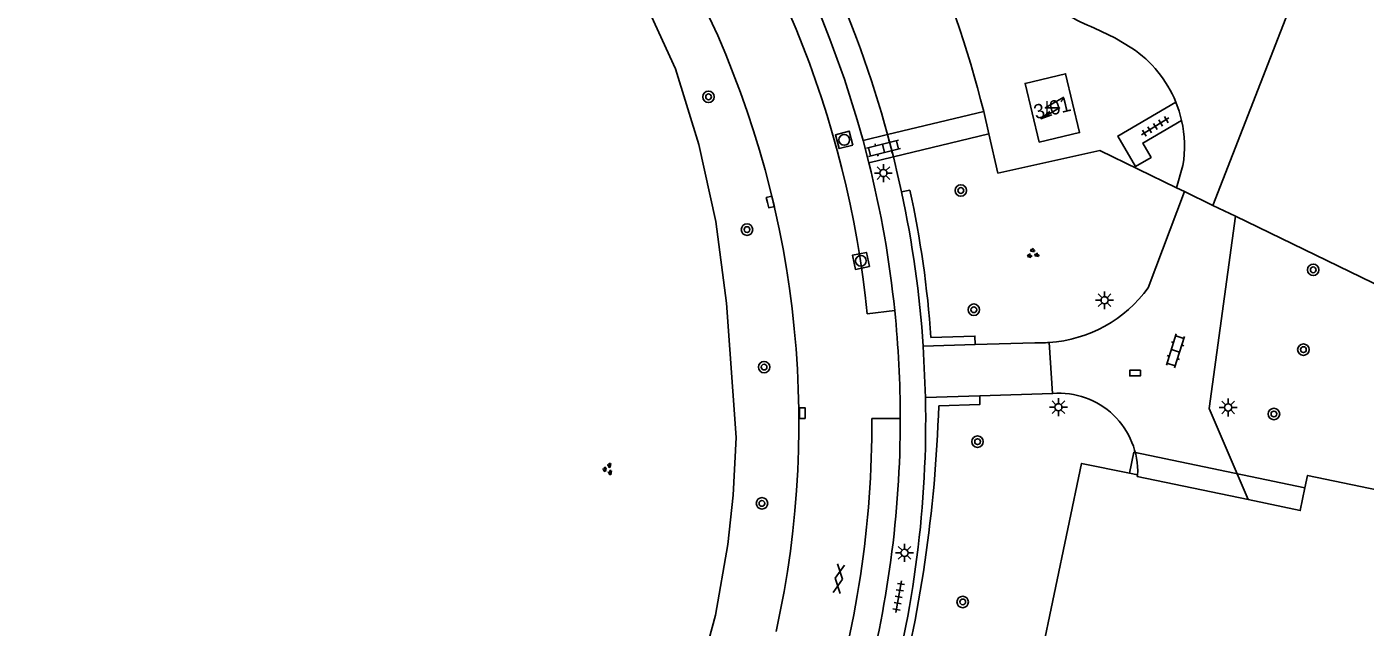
# Model space of a CAD drawing. Extents: x 128999 to 131010, y 395498 to 399007.
# Drawn here: x 129967.4 to 130060.8, y 398884.2 to 398926 of the extents above; entities that cross this region are included whole.
import ezdxf

# ---------------------------------------------------------------- set-up
doc = ezdxf.new("R2010")
doc.units = 0
for name, color, linetype in [('gg-afsc-erfafscheiding', 7, 'Continuous'), ('gg-afsc-hekwerk', 7, 'Continuous'), ('gg-anno-huisnummerreeks BGT', 7, 'Continuous'), ('gg-bbg-hoofdgebouw', 7, 'Continuous'), ('gg-bbg-luifel en loopbrug', 7, 'Continuous'), ('gg-knt-verharding', 7, 'Continuous'), ('gg-knt-verharding nz', 7, 'Continuous'), ('gt-grn-groengrens', 7, 'Continuous'), ('gt-grn-weggrens', 7, 'Continuous'), ('gt-symb-boom', 7, 'Continuous'), ('gt-symb-gesloten verharding', 7, 'Continuous'), ('gt-symb-groenvak', 7, 'Continuous'), ('gt-symb-klinker verharding', 7, 'Continuous'), ('gt-symb-kolk', 7, 'Continuous'), ('gt-symb-lichtmast', 7, 'Continuous'), ('gt-symb-rioolschacht', 7, 'Continuous'), ('gt-symb-tegel verharding', 7, 'Continuous'), ('gt-symb-trafo symbool', 7, 'Continuous')]:
    doc.layers.add(name, color=color, linetype=linetype)

# ---------------------------------------------------------------- blocks, each defined once
blk = doc.blocks.new('gt0-BOOM')
at = {"layer": 'gt-symb-boom'}
for radius in [0.4, 0.2]:
    blk.add_circle((0, 0), radius, dxfattribs=at)
blk = doc.blocks.new('gt0-LMAST')
at = {"layer": 'gt-symb-lichtmast'}
for p, q in [((-0.182, 0.173), (-0.447, 0.438)), ((-0.005, 0.246), (-0.005, 0.621)), ((0.172, 0.173), (0.437, 0.438)), ((-0.255, -0.004), (-0.63, -0.004)), ((-0.182, -0.181), (-0.447, -0.446)), ((-0.005, -0.254), (-0.005, -0.629)), ((0.437, -0.446), (0.172, -0.181)), ((0.245, -0.004), (0.62, -0.004))]:
    blk.add_line(p, q, dxfattribs=at)
blk.add_circle((-0.005, -0.004), 0.25, dxfattribs=at)
blk = doc.blocks.new('gt0-KOLK')
at = {"layer": 'gt-symb-kolk'}
blk.add_lwpolyline([(0, 0), (0.375, 0), (0.375, 0.4), (-0.375, 0.4), (-0.375, 0), (0, 0)], dxfattribs=at)
blk = doc.blocks.new('gt0-KL1')
at = {"layer": 'gt-symb-klinker verharding'}
for p, q in [((-1.15, 0.3), (1.15, 0.3)), ((-1, -0.3), (-1, 0.3)), ((-0.5, 0.3), (-0.5, 0.45)), ((0, -0.3), (0, 0.3)), ((0.5, 0.3), (0.5, 0.45)), ((1, -0.3), (1, 0.3)), ((-1.15, -0.3), (1.15, -0.3)), ((-0.5, -0.45), (-0.5, -0.3)), ((0.5, -0.45), (0.5, -0.3))]:
    blk.add_line(p, q, dxfattribs=at)
blk = doc.blocks.new('gt0-GRVAK')
at = {"layer": 'gt-symb-groenvak'}
for p, q in [((-0.11, 0.189), (-0.228, 0.24)), ((-0.182, 0.153), (0.088, 0.153)), ((-0.091, 0.211), (-0.156, 0.322)), ((-0.047, 0.214), (-0.047, 0.393)), ((-0.004, 0.211), (0.061, 0.322)), ((0.015, 0.189), (0.133, 0.24)), ((0.262, -0.052), (0.197, 0.059)), ((0.305, -0.049), (0.305, 0.13)), ((0.349, -0.052), (0.414, 0.059)), ((-0.245, -0.228), (-0.363, -0.177)), ((-0.318, -0.264), (-0.047, -0.264)), ((-0.226, -0.206), (-0.291, -0.095)), ((-0.183, -0.203), (-0.183, -0.024)), ((-0.139, -0.206), (-0.074, -0.095)), ((-0.12, -0.228), (-0.002, -0.177)), ((0.243, -0.074), (0.125, -0.023)), ((0.17, -0.11), (0.441, -0.11)), ((0.368, -0.074), (0.486, -0.023))]:
    blk.add_line(p, q, dxfattribs=at)
blk = doc.blocks.new('gt0-TEG1')
at = {"layer": 'gt-symb-tegel verharding'}
for p, q in [((-1.125, 0), (1.125, 0)), ((-0.9, -0.25), (-0.9, 0.25)), ((-0.45, -0.25), (-0.45, 0.25)), ((0, -0.25), (0, 0.25)), ((0.45, -0.25), (0.45, 0.25)), ((0.9, -0.25), (0.9, 0.25))]:
    blk.add_line(p, q, dxfattribs=at)
blk = doc.blocks.new('gt0-HSP')
at = {"layer": 'gt-symb-trafo symbool'}
for points in [[(0.771, 0.746), (-0.529, -0.004), (0.471, -0.004), (-0.829, -0.754)], [(-0.217, -0.24), (-0.829, -0.754), (-0.077, -0.48)]]:
    blk.add_lwpolyline(points, dxfattribs=at)
blk = doc.blocks.new('gt0-GESVH1')
at = {"layer": 'gt-symb-gesloten verharding'}
for p, q in [((-0.992, -0.261), (0.008, 0.239)), ((0.008, -0.261), (-0.992, 0.239)), ((0.008, 0.239), (1.008, -0.261)), ((1.008, 0.239), (0.008, -0.261))]:
    blk.add_line(p, q, dxfattribs=at)
blk = doc.blocks.new('gt0-RS')
at = {"layer": 'gt-symb-rioolschacht'}
blk.add_lwpolyline([(-0.5, -0.5), (0.5, -0.5), (0.5, 0.5), (-0.5, 0.5)], close=True, dxfattribs=at)
blk.add_circle((0, 0), 0.375, dxfattribs=at)

msp = doc.modelspace()

# ---------------------------------------------------------------- linework, layer by layer
at = {"layer": 'gg-afsc-erfafscheiding'}
msp.add_line((130051.769, 398912.798), (130064.395, 398906.687), dxfattribs=at)
at = {"layer": 'gg-afsc-hekwerk'}
for p, q in [((130034.56, 398918.553), (130034.203, 398920.11)), ((130034.56, 398918.553), (130035.187, 398915.803)), ((130047.655, 398914.789), (130048.208, 398914.521)), ((130048.208, 398914.521), (130050.19, 398913.562)), ((130050.19, 398913.562), (130051.769, 398912.798))]:
    msp.add_line(p, q, dxfattribs=at)
msp.add_lwpolyline([(130035.187, 398915.803), (130042.299, 398917.381), (130047.655, 398914.789)], dxfattribs=at)
msp.add_arc((129962.555, 398902.232), 73.845, 14.01088, 35.11234, dxfattribs=at)
at = {"layer": 'gg-bbg-hoofdgebouw'}
msp.add_line((130044.382, 398894.888), (130044.943, 398894.772), dxfattribs=at)
for points in [[(130038.07, 398917.97), (130040.89, 398918.64), (130039.92, 398922.73), (130037.091, 398922.06), (130038.07, 398917.97)], [(130033.102, 398852.295), (130034.197, 398857.586), (130033.149, 398857.803), (130035.322, 398868.29), (130038.61, 398867.619), (130039.56, 398872.11), (130036.271, 398872.798), (130041.036, 398895.581), (130044.382, 398894.888)], [(130044.943, 398894.772), (130044.921, 398894.666), (130052.65, 398893.05)], [(130056.619, 398893.883), (130056.798, 398894.737), (130064.195, 398893.189)], [(130052.65, 398893.05), (130056.286, 398892.289), (130056.619, 398893.883)]]:
    msp.add_lwpolyline(points, dxfattribs=at)
at = {"layer": 'gg-bbg-luifel en loopbrug'}
msp.add_lwpolyline([(130044.382, 398894.888), (130044.685, 398896.354), (130056.619, 398893.883)], dxfattribs=at)
at = {"layer": 'gg-knt-verharding'}
for p, q in [((130027.501, 398918.493), (130034.203, 398920.11)), ((130025.786, 398918.079), (130027.501, 398918.493)), ((130026.193, 398916.523), (130025.786, 398918.079)), ((130027.907, 398916.939), (130034.56, 398918.553)), ((130027.907, 398916.939), (130026.193, 398916.523)), ((130048.104, 398916.332), (130047.655, 398914.789)), ((130045.683, 398907.816), (130048.208, 398914.521)), ((130029.985, 398903.737), (130033.605, 398903.855)), ((130030.142, 398900.162), (130029.985, 398903.737)), ((130033.605, 398903.855), (130037.766, 398903.991)), ((130039.016, 398900.447), (130038.776, 398904.004)), ((130033.923, 398900.283), (130039.016, 398900.447)), ((130030.142, 398900.162), (130033.923, 398900.283))]:
    msp.add_line(p, q, dxfattribs=at)
for points in [[(130056.619, 398955.558), (130057.524, 398956.734), (130058.417, 398955.898), (130059.612, 398954.518), (130060.623, 398952.756), (130061.322, 398950.856), (130061.614, 398948.877), (130061.615, 398946.868), (130061.403, 398944.89), (130061.797, 398943.164), (130060.337, 398939.574), (130050.19, 398913.562)], [(130041.938, 398925.923), (130043.357, 398925.228), (130044.533, 398924.528)], [(130048.011, 398919.483), (130045.301, 398917.898), (130045.882, 398916.905), (130044.794, 398916.269), (130043.553, 398918.392), (130047.609, 398920.763)], [(130047.609, 398920.763), (130047.836, 398920.131), (130048.011, 398919.483)], [(130051.769, 398912.798), (130049.941, 398899.412), (130052.65, 398893.05)]]:
    msp.add_lwpolyline(points, dxfattribs=at)
for centre, radius, start, end in [((129954.586, 398898.641), 75.569, 15.23028, 53.06125), ((129954.576, 398898.662), 73.81, 15.25213, 52.01741), ((129954.115, 398898.386), 67.196, 347.50662, 26.12906), ((130046.884, 398938.717), 13.717, 239.80083, 248.86569), ((130039.979, 398917.668), 8.234, 22.07674, 56.42081), ((130039.941, 398917.668), 8.271, 350.70516, 12.67596), ((129954.582, 398898.673), 73.802, 5.87191, 13.99678), ((129954.873, 398898.712), 75.274, 12.10645, 14.01309), ((129954.579, 398898.63), 75.578, 3.87444, 12.12033), ((130038.15, 398913.301), 9.318, 273.85089, 323.93807), ((129954.793, 398898.686), 73.591, 0.01029, 5.87858), ((130038.15, 398913.42), 9.436, 267.66945, 273.80541), ((130039.465, 398894.983), 5.483, 357.79608, 94.6925), ((129954.556, 398898.632), 75.601, 344.28059, 1.15937), ((129954.601, 398898.671), 73.783, 344.63851, 0.02191)]:
    msp.add_arc(centre, radius, start, end, dxfattribs=at)
at = {"layer": 'gg-knt-verharding nz'}
for p, q in [((130027.997, 398906.223), (130026.063, 398906.012)), ((130026.394, 398898.698), (130028.384, 398898.699))]:
    msp.add_line(p, q, dxfattribs=at)
for centre, radius, start, end in [((129956.134, 398899.084), 70.272, 5.65753, 39.11769), ((129956.872, 398898.222), 69.524, 342.2581, 0.39231)]:
    msp.add_arc(centre, radius, start, end, dxfattribs=at)
at = {"layer": 'gt-grn-groengrens'}
msp.add_line((130028.473, 398914.499), (130029.06, 398914.624), dxfattribs=at)
for points in [[(129870.216, 398982.278), (129893.169, 398992.306), (129911.495, 398993.096), (129920.26, 398991.105), (129928.608, 398988.76), (129947.61, 398976.935), (129974.809, 398959.836), (129996.255, 398946.48), (130001.522, 398941.252), (130005.054, 398936.875), (130008.019, 398932.455), (130010.518, 398927.836), (130012.707, 398923.069), (130014.321, 398917.796), (130015.523, 398912.426), (130016.256, 398906.755), (130016.931, 398897.382), (130016.713, 398893.372), (130016.35, 398889.931), (130015.5, 398885.006), (130011.934, 398871.86)], [(130030.521, 398904.354), (130033.586, 398904.455), (130033.605, 398903.855)], [(130033.923, 398900.283), (130033.942, 398899.684), (130031.069, 398899.592)]]:
    msp.add_lwpolyline(points, dxfattribs=at)
for centre, radius, start, end in [((129958.519, 398899.35), 72.176, 3.97557, 12.21746), ((129934.192, 398902.737), 96.928, 345.20628, 358.1409)]:
    msp.add_arc(centre, radius, start, end, dxfattribs=at)
at = {"layer": 'gt-grn-weggrens'}
msp.add_line((130027.501, 398918.493), (130027.907, 398916.939), dxfattribs=at)

# ---------------------------------------------------------------- block references
at = {"layer": 'gt-symb-boom'}
for p in [(130015.006, 398921.127), (130032.607, 398914.596), (130017.69, 398911.872), (130057.198, 398909.068), (130033.515, 398906.288), (130056.51, 398903.506), (130018.881, 398902.291), (130054.455, 398899.021), (130018.733, 398892.791)]:
    msp.add_blockref('gt0-BOOM', p, dxfattribs=at)
for p, rotation in [((130033.776, 398897.092), 78.28547478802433), ((130032.74, 398885.92), 78.28547478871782)]:
    msp.add_blockref('gt0-BOOM', p, dxfattribs=dict(at, rotation=rotation))
at = {"layer": 'gt-symb-gesloten verharding', "rotation": 81.08396326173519}
msp.add_blockref('gt0-GESVH1', (130024.082, 398887.533), dxfattribs=at)
at = {"layer": 'gt-symb-groenvak'}
for p, rotation in [((130037.618, 398910.186), -11.77062600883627), ((130007.993, 398895.156), 78.22937399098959)]:
    msp.add_blockref('gt0-GRVAK', p, dxfattribs=dict(at, rotation=rotation))
at = {"layer": 'gt-symb-klinker verharding'}
for p, rotation in [((130027.217, 398917.539), 13.716469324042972), ((130047.582, 398903.427), -107.63771555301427)]:
    msp.add_blockref('gt0-KL1', p, dxfattribs=dict(at, rotation=rotation))
at = {"layer": 'gt-symb-kolk'}
for p, rotation in [((130019.122, 398913.756), -76.58892815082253), ((130044.766, 398902.074), 179.82811317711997), ((130021.343, 398899.085), -89.77081810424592)]:
    msp.add_blockref('gt0-KOLK', p, dxfattribs=dict(at, rotation=rotation))
at = {"layer": 'gt-symb-lichtmast'}
for p in [(130027.209, 398915.819), (130042.644, 398906.949), (130039.421, 398899.492), (130051.268, 398899.482), (130028.687, 398889.345)]:
    msp.add_blockref('gt0-LMAST', p, dxfattribs=at)
at = {"layer": 'gt-symb-rioolschacht'}
for p, rotation in [((130024.471, 398918.125), 104.64737527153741), ((130025.634, 398909.694), 101.95064726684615)]:
    msp.add_blockref('gt0-RS', p, dxfattribs=dict(at, rotation=rotation))
at = {"layer": 'gt-symb-tegel verharding'}
for p, rotation in [((130046.173, 398919.066), 31.464873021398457), ((130028.275, 398886.285), 80.03848340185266)]:
    msp.add_blockref('gt0-TEG1', p, dxfattribs=dict(at, rotation=rotation))
at = {"layer": 'gt-symb-trafo symbool'}
msp.add_blockref('gt0-HSP', (130039.024, 398920.354), dxfattribs=at)

# ---------------------------------------------------------------- texts
at = {"layer": 'gg-anno-huisnummerreeks BGT'}
msp.add_text('3/01', height=1, rotation=13.5, dxfattribs=at).set_placement((130037.833, 398919.561))

doc.saveas('drawing.dxf')
